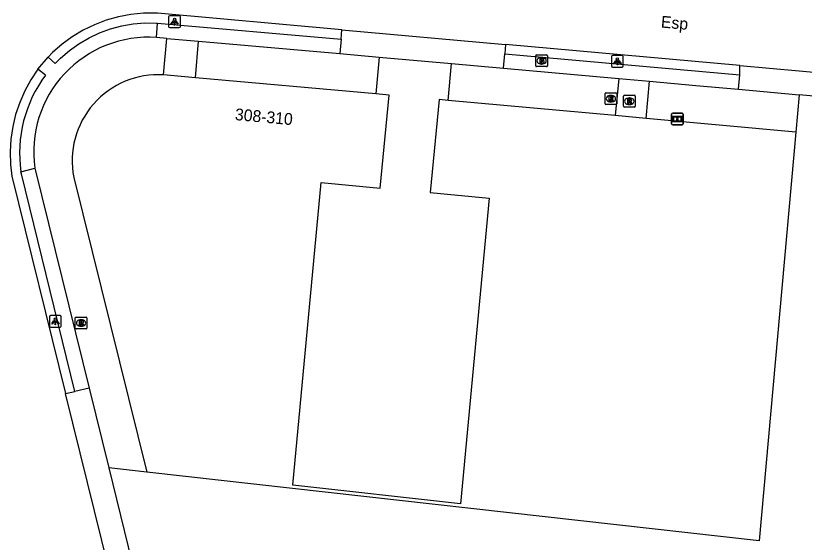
# Model space of a CAD drawing. Extents: x 161389 to 162585, y 388479 to 389761.
# Drawn here: x 162212.3 to 162279.1, y 388820.5 to 388865.1 of the extents above; entities that cross this region are included whole.
import ezdxf

# ---------------------------------------------------------------- set-up
doc = ezdxf.new("R2010")
doc.units = 0
for name, color, linetype in [('IMGEO_Brandkraan', 7, 'Continuous'), ('IMGEO_Groenvoorziening', 7, 'Continuous'), ('IMGEO_Informatiebord', 7, 'Continuous'), ('IMGEO_Lichtpunt', 7, 'Continuous'), ('IMGEO_Openbare_ruimte_label', 7, 'Continuous'), ('IMGEO_Pand', 7, 'Continuous'), ('IMGEO_Pand_nummerreeks', 7, 'Continuous'), ('IMGEO_Rijbaan_lokaal_gesloten', 7, 'Continuous'), ('IMGEO_Rioolput', 7, 'Continuous'), ('IMGEO_Voetpad_open', 7, 'Continuous')]:
    doc.layers.add(name, color=color, linetype=linetype)

msp = doc.modelspace()

# ---------------------------------------------------------------- linework, layer by layer
at = {"layer": 'IMGEO_Brandkraan'}
for p, q in [((162256.338, 388860.886), (162256.338, 388861.738)), ((162256.413, 388861.812), (162257.265, 388861.812)), ((162256.826, 388861.592), (162256.851, 388861.592)), ((162257.339, 388861.738), (162257.339, 388860.886)), ((162256.849, 388861.032), (162256.824, 388861.032)), ((162257.265, 388860.812), (162256.413, 388860.812))]:
    msp.add_line(p, q, dxfattribs=at)
for points in [[(162256.338, 388860.886), (162256.338, 388861.738)], [(162256.413, 388861.812), (162257.265, 388861.812)], [(162257.339, 388861.738), (162257.339, 388860.886)], [(162256.686, 388861.512), (162256.686, 388861.112), (162256.899, 388861.112)], [(162256.917, 388861.512), (162256.686, 388861.512)], [(162256.865, 388861.431), (162256.811, 388861.431), (162256.811, 388861.355)], [(162256.811, 388861.355), (162256.864, 388861.355)], [(162256.873, 388861.279), (162256.811, 388861.279), (162256.811, 388861.198)], [(162256.811, 388861.198), (162256.873, 388861.198)], [(162257.265, 388860.812), (162256.413, 388860.812)]]:
    msp.add_lwpolyline(points, dxfattribs=at)
for centre, radius, start, end in [((162256.415, 388861.736), 0.0765, 91.55205, 178.44795), ((162256.415, 388861.736), 0.0765, 91.55205, 178.44795), ((162257.263, 388861.736), 0.0765, 1.55205, 88.44795), ((162257.263, 388861.736), 0.0765, 1.55205, 88.44795), ((162256.866, 388861.393), 0.0379, 267.82845, 90.93552), ((162256.874, 388861.238), 0.0404, 269.87594, 90.50774), ((162256.905, 388861.363), 0.251, 268.66757, 293.53466), ((162256.921, 388861.367), 0.145, 59.4692, 91.53667), ((162256.946, 388861.414), 0.0922, 285.51372, 58.15012), ((162256.951, 388861.222), 0.105, 301.31148, 78.98903), ((162256.415, 388860.888), 0.0765, 181.55205, 268.44795), ((162256.415, 388860.888), 0.0765, 181.55205, 268.44795), ((162257.263, 388860.888), 0.0765, 271.55205, 358.44795), ((162257.263, 388860.888), 0.0765, 271.55205, 358.44795)]:
    msp.add_arc(centre, radius, start, end, dxfattribs=at)
for centre, major_axis, ratio, start_param, end_param in [((162256.825, 388861.312), (-0.387, 0.002), 0.722429, 4.712389, 7.853982), ((162256.85, 388861.312), (-0.39, 0.002), 0.717154, 1.570796, 4.712389)]:
    msp.add_ellipse(centre, major_axis=major_axis, ratio=ratio, start_param=start_param, end_param=end_param, dxfattribs=at)
at = {"layer": 'IMGEO_Groenvoorziening'}
for points in [[(162243.078, 388861.616), (162242.798, 388858.499)], [(162248.922, 388857.945), (162249.207, 388861.074)], [(162278.689, 388858.42), (162278.404, 388855.258)], [(162223.371, 388826.41), (162220.139, 388826.772)]]:
    msp.add_lwpolyline(points, dxfattribs=at)
at = {"layer": 'IMGEO_Informatiebord'}
for p, q in [((162267.855, 388855.969), (162267.855, 388856.769)), ((162267.855, 388856.769), (162267.855, 388855.969)), ((162267.955, 388856.869), (162268.745, 388856.869)), ((162268.745, 388856.869), (162267.955, 388856.869)), ((162268.845, 388856.769), (162268.845, 388855.969)), ((162268.845, 388855.969), (162268.845, 388856.769)), ((162268.745, 388855.869), (162267.955, 388855.869)), ((162267.955, 388855.869), (162268.745, 388855.869))]:
    msp.add_line(p, q, dxfattribs=at)
for points in [[(162267.956, 388856.601), (162268.744, 388856.601), (162268.744, 388856.137), (162267.956, 388856.137), (162267.956, 388856.601)], [(162268.021, 388856.536), (162268.021, 388856.202), (162268.296, 388856.202), (162268.297, 388856.415), (162268.401, 388856.416), (162268.402, 388856.202), (162268.679, 388856.202), (162268.679, 388856.536), (162268.403, 388856.536), (162268.403, 388856.456), (162268.297, 388856.456), (162268.297, 388856.536), (162268.021, 388856.536)]]:
    msp.add_lwpolyline(points, dxfattribs=at)
for centre, start, end in [((162267.955, 388856.769), 90, 180), ((162267.955, 388856.769), 90, 180), ((162268.745, 388856.769), 0, 90), ((162268.745, 388856.769), 360, 90), ((162267.955, 388855.969), 180, 270), ((162267.955, 388855.969), 180, 270), ((162268.745, 388855.969), 270, 0), ((162268.745, 388855.969), 270, 0)]:
    msp.add_arc(centre, 0.1, start, end, dxfattribs=at)
at = {"layer": 'IMGEO_Lichtpunt'}
for p, q in [((162225.216, 388865.024), (162225.216, 388864.217)), ((162225.216, 388865.024), (162225.216, 388864.217)), ((162226.118, 388865.119), (162225.31, 388865.119)), ((162226.118, 388865.119), (162225.31, 388865.119)), ((162226.212, 388864.217), (162226.212, 388865.024)), ((162226.212, 388864.217), (162226.212, 388865.024)), ((162225.31, 388864.123), (162226.118, 388864.123)), ((162225.31, 388864.123), (162226.118, 388864.123)), ((162262.771, 388861.672), (162262.771, 388860.865)), ((162262.771, 388861.672), (162262.771, 388860.865)), ((162263.673, 388861.767), (162262.865, 388861.767)), ((162263.673, 388861.767), (162262.865, 388861.767)), ((162263.767, 388860.865), (162263.767, 388861.672)), ((162263.767, 388860.865), (162263.767, 388861.672)), ((162262.865, 388860.771), (162263.673, 388860.771)), ((162262.865, 388860.771), (162263.673, 388860.771)), ((162215.113, 388839.605), (162215.113, 388838.798)), ((162215.113, 388839.605), (162215.113, 388838.798)), ((162216.015, 388839.7), (162215.207, 388839.7)), ((162216.015, 388839.7), (162215.207, 388839.7)), ((162216.109, 388838.798), (162216.109, 388839.605)), ((162216.109, 388838.798), (162216.109, 388839.605)), ((162215.207, 388838.704), (162216.015, 388838.704)), ((162215.207, 388838.704), (162216.015, 388838.704))]:
    msp.add_line(p, q, dxfattribs=at)
for points in [[(162225.59, 388864.688), (162225.629, 388864.66), (162225.441, 388864.398), (162225.403, 388864.425), (162225.59, 388864.688)], [(162225.692, 388864.64), (162225.739, 388864.64), (162225.739, 388864.318), (162225.692, 388864.318), (162225.692, 388864.64)], [(162225.802, 388864.66), (162225.84, 388864.687), (162226.027, 388864.425), (162225.988, 388864.397), (162225.802, 388864.66)], [(162263.145, 388861.336), (162263.184, 388861.308), (162262.996, 388861.046), (162262.958, 388861.073), (162263.145, 388861.336)], [(162263.247, 388861.288), (162263.294, 388861.288), (162263.294, 388860.966), (162263.247, 388860.966), (162263.247, 388861.288)], [(162263.357, 388861.308), (162263.395, 388861.335), (162263.582, 388861.073), (162263.543, 388861.045), (162263.357, 388861.308)], [(162215.487, 388839.269), (162215.526, 388839.241), (162215.338, 388838.979), (162215.3, 388839.006), (162215.487, 388839.269)], [(162215.589, 388839.221), (162215.636, 388839.221), (162215.636, 388838.899), (162215.589, 388838.899), (162215.589, 388839.221)], [(162215.699, 388839.241), (162215.737, 388839.268), (162215.924, 388839.006), (162215.885, 388838.978), (162215.699, 388839.241)]]:
    msp.add_lwpolyline(points, dxfattribs=at)
for centre in [(162225.715, 388864.822), (162263.27, 388861.47), (162215.612, 388839.403)]:
    msp.add_circle(centre, 0.0994, dxfattribs=at)
for centre, start, end in [((162225.31, 388865.024), 90, 180), ((162225.31, 388865.024), 90, 180), ((162226.118, 388865.024), 0, 90), ((162226.118, 388865.024), 0, 90), ((162225.31, 388864.217), 180, 270), ((162225.31, 388864.217), 180, 270), ((162226.118, 388864.217), 270, 0), ((162226.118, 388864.217), 270, 360), ((162262.865, 388861.672), 90, 180), ((162262.865, 388861.672), 90, 180), ((162263.673, 388861.672), 0, 90), ((162263.673, 388861.672), 0, 90), ((162262.865, 388860.865), 180, 270), ((162262.865, 388860.865), 180, 270), ((162263.673, 388860.865), 270, 0), ((162263.673, 388860.865), 270, 360), ((162215.207, 388839.605), 90, 180), ((162215.207, 388839.605), 90, 180), ((162216.015, 388839.605), 0, 90), ((162216.015, 388839.605), 0, 90), ((162215.207, 388838.798), 180, 270), ((162215.207, 388838.798), 180, 270), ((162216.015, 388838.798), 270, 0), ((162216.015, 388838.798), 270, 360)]:
    msp.add_arc(centre, 0.0946, start, end, dxfattribs=at)
at = {"layer": 'IMGEO_Pand'}
for points in [[(162227.484, 388859.873), (162224.787, 388860.112)], [(162242.798, 388858.499), (162227.484, 388859.873)], [(162248.922, 388857.945), (162248.151, 388858.015), (162247.386, 388850.142), (162252.402, 388849.655), (162249.973, 388823.728), (162235.741, 388825.321), (162238.147, 388850.992), (162243.164, 388850.515), (162243.914, 388858.399), (162242.798, 388858.499)], [(162263.091, 388856.653), (162248.922, 388857.945)], [(162265.704, 388856.415), (162263.091, 388856.653)], [(162278.404, 388855.258), (162265.704, 388856.415)], [(162278.404, 388855.258), (162275.28, 388820.598), (162223.371, 388826.41)], [(162217.167, 388851.419), (162223.371, 388826.41)]]:
    msp.add_lwpolyline(points, dxfattribs=at)
msp.add_arc((162224.341, 388852.817), 7.309, 86.49953, 191.02698, dxfattribs=at)
at = {"layer": 'IMGEO_Rijbaan_lokaal_gesloten'}
for points in [[(162239.911, 388863.928), (162224.271, 388865.333), (162224.164, 388865.343), (162223.091, 388865.337), (162222.022, 388865.234), (162220.968, 388865.037), (162219.934, 388864.746), (162218.932, 388864.365), (162217.967, 388863.895), (162217.048, 388863.34), (162216.182, 388862.706), (162215.376, 388861.997), (162215.002, 388861.621)], [(162239.911, 388863.928), (162253.792, 388862.682)], [(162273.651, 388860.898), (162253.792, 388862.682)], [(162214.139, 388860.594), (162215.002, 388861.621)], [(162214.139, 388860.594), (162213.538, 388859.704), (162213.02, 388858.764), (162212.587, 388857.781), (162212.244, 388856.763), (162211.993, 388855.719), (162211.837, 388854.657), (162211.776, 388853.584), (162211.811, 388852.511), (162211.929, 388851.522)], [(162273.651, 388860.898), (162288.732, 388859.544)], [(162211.929, 388851.522), (162216.475, 388833.075)], [(162220.786, 388815.583), (162216.475, 388833.075)]]:
    msp.add_lwpolyline(points, dxfattribs=at)
at = {"layer": 'IMGEO_Rioolput'}
for p, q in [((162262.217, 388857.666), (162262.217, 388858.518)), ((162262.292, 388858.592), (162263.144, 388858.592)), ((162262.705, 388858.372), (162262.73, 388858.372)), ((162263.218, 388858.518), (162263.218, 388857.666)), ((162263.781, 388857.452), (162263.781, 388858.304)), ((162263.856, 388858.378), (162264.708, 388858.378)), ((162264.782, 388858.304), (162264.782, 388857.452)), ((162263.144, 388857.592), (162262.292, 388857.592)), ((162262.728, 388857.812), (162262.703, 388857.812)), ((162264.292, 388857.598), (162264.267, 388857.598)), ((162264.269, 388858.158), (162264.294, 388858.158)), ((162264.708, 388857.378), (162263.856, 388857.378)), ((162217.367, 388839.567), (162218.219, 388839.567)), ((162217.292, 388838.641), (162217.292, 388839.493)), ((162217.78, 388839.347), (162217.805, 388839.347)), ((162218.293, 388839.493), (162218.293, 388838.641)), ((162218.219, 388838.567), (162217.367, 388838.567)), ((162217.803, 388838.787), (162217.778, 388838.787))]:
    msp.add_line(p, q, dxfattribs=at)
for points in [[(162262.217, 388857.666), (162262.217, 388858.518)], [(162262.292, 388858.592), (162263.144, 388858.592)], [(162262.806, 388858.29), (162262.554, 388858.292), (162262.554, 388857.892)], [(162263.218, 388858.518), (162263.218, 388857.666)], [(162263.781, 388857.452), (162263.781, 388858.304)], [(162263.856, 388858.378), (162264.708, 388858.378)], [(162264.782, 388858.304), (162264.782, 388857.452)], [(162263.144, 388857.592), (162262.292, 388857.592)], [(162262.554, 388857.892), (162262.678, 388857.892), (162262.678, 388858.054), (162262.689, 388858.054)], [(162262.732, 388858.211), (162262.678, 388858.211), (162262.678, 388858.13)], [(162262.678, 388858.13), (162262.73, 388858.13)], [(162262.736, 388858.025), (162262.807, 388857.892), (162262.947, 388857.892), (162262.882, 388858.018)], [(162264.37, 388858.076), (162264.118, 388858.078), (162264.118, 388857.678)], [(162264.118, 388857.678), (162264.242, 388857.678), (162264.242, 388857.84), (162264.253, 388857.84)], [(162264.296, 388857.997), (162264.242, 388857.997), (162264.242, 388857.916)], [(162264.242, 388857.916), (162264.294, 388857.916)], [(162264.3, 388857.811), (162264.371, 388857.678), (162264.511, 388857.678), (162264.446, 388857.804)], [(162264.708, 388857.378), (162263.856, 388857.378)], [(162217.367, 388839.567), (162218.219, 388839.567)], [(162217.292, 388838.641), (162217.292, 388839.493)], [(162217.881, 388839.265), (162217.629, 388839.267), (162217.629, 388838.867)], [(162217.629, 388838.867), (162217.753, 388838.867), (162217.753, 388839.029), (162217.764, 388839.029)], [(162217.807, 388839.186), (162217.753, 388839.186), (162217.753, 388839.105)], [(162217.753, 388839.105), (162217.805, 388839.105)], [(162217.811, 388839), (162217.882, 388838.867), (162218.022, 388838.867), (162217.957, 388838.993)], [(162218.293, 388839.493), (162218.293, 388838.641)], [(162218.219, 388838.567), (162217.367, 388838.567)]]:
    msp.add_lwpolyline(points, dxfattribs=at)
for centre, radius, start, end in [((162262.294, 388858.516), 0.0765, 91.55205, 178.44795), ((162262.294, 388858.516), 0.0765, 91.55205, 178.44795), ((162262.805, 388858.18), 0.109, 350.36119, 89.41601), ((162263.142, 388858.516), 0.0765, 1.55205, 88.44795), ((162263.142, 388858.516), 0.0765, 1.55205, 88.44795), ((162263.858, 388858.302), 0.0765, 91.55205, 178.44795), ((162263.858, 388858.302), 0.0765, 91.55205, 178.44795), ((162264.706, 388858.302), 0.0765, 1.55205, 88.44795), ((162264.706, 388858.302), 0.0765, 1.55205, 88.44795), ((162262.294, 388857.668), 0.0765, 181.55205, 268.44795), ((162262.294, 388857.668), 0.0765, 181.55205, 268.44795), ((162262.688, 388858.001), 0.0533, 26.02933, 88.69889), ((162262.714, 388858.319), 0.19, 274.7715, 282.96867), ((162262.738, 388858.115), 0.0964, 77.00612, 93.18647), ((162262.752, 388858.172), 0.0378, 276.66336, 79.67722), ((162262.803, 388858.18), 0.112, 277.58423, 350.98172), ((162262.787, 388857.965), 0.108, 29.51342, 73.79051), ((162263.142, 388857.668), 0.0765, 271.55205, 358.44795), ((162263.142, 388857.668), 0.0765, 271.55205, 358.44795), ((162264.252, 388857.787), 0.0533, 26.02933, 88.69889), ((162264.278, 388858.105), 0.19, 274.7715, 282.96867), ((162264.302, 388857.901), 0.0964, 77.00612, 93.18647), ((162264.316, 388857.958), 0.0378, 276.66336, 79.67722), ((162264.369, 388857.966), 0.109, 350.36119, 89.41601), ((162264.367, 388857.966), 0.112, 277.58423, 350.98172), ((162264.351, 388857.751), 0.108, 29.51342, 73.79051), ((162263.858, 388857.454), 0.0765, 181.55205, 268.44795), ((162263.858, 388857.454), 0.0765, 181.55205, 268.44795), ((162264.706, 388857.454), 0.0765, 271.55205, 358.44795), ((162264.706, 388857.454), 0.0765, 271.55205, 358.44795), ((162217.369, 388839.491), 0.0765, 91.55205, 178.44795), ((162217.369, 388839.491), 0.0765, 91.55205, 178.44795), ((162218.217, 388839.491), 0.0765, 1.55205, 88.44795), ((162218.217, 388839.491), 0.0765, 1.55205, 88.44795), ((162217.763, 388838.976), 0.0533, 26.02933, 88.69889), ((162217.789, 388839.294), 0.19, 274.7715, 282.96867), ((162217.813, 388839.09), 0.0964, 77.00612, 93.18647), ((162217.827, 388839.147), 0.0378, 276.66336, 79.67722), ((162217.88, 388839.155), 0.109, 350.36119, 89.41601), ((162217.878, 388839.155), 0.112, 277.58423, 350.98172), ((162217.862, 388838.94), 0.108, 29.51342, 73.79051), ((162217.369, 388838.643), 0.0765, 181.55205, 268.44795), ((162217.369, 388838.643), 0.0765, 181.55205, 268.44795), ((162218.217, 388838.643), 0.0765, 271.55205, 358.44795), ((162218.217, 388838.643), 0.0765, 271.55205, 358.44795)]:
    msp.add_arc(centre, radius, start, end, dxfattribs=at)
for centre, major_axis, ratio, start_param, end_param in [((162262.704, 388858.092), (-0.387, 0.002), 0.722429, 4.712389, 7.853982), ((162262.729, 388858.092), (-0.39, 0.002), 0.717154, 1.570796, 4.712389), ((162264.268, 388857.878), (-0.387, 0.002), 0.722429, 4.712389, 7.853982), ((162264.293, 388857.878), (-0.39, 0.002), 0.717154, 1.570796, 4.712389), ((162217.779, 388839.067), (-0.387, 0.002), 0.722429, 4.712389, 7.853982), ((162217.804, 388839.067), (-0.39, 0.002), 0.717154, 1.570796, 4.712389)]:
    msp.add_ellipse(centre, major_axis=major_axis, ratio=ratio, start_param=start_param, end_param=end_param, dxfattribs=at)
at = {"layer": 'IMGEO_Voetpad_open'}
for points in [[(162215.002, 388861.621), (162215.605, 388861.076), (162216.062, 388861.531), (162216.81, 388862.173), (162217.613, 388862.746), (162218.465, 388863.245), (162219.357, 388863.666), (162220.283, 388864.006), (162221.236, 388864.261), (162222.208, 388864.431), (162223.191, 388864.512), (162224.178, 388864.506), (162224.28, 388864.497)], [(162224.197, 388863.284), (162224.28, 388864.497)], [(162224.28, 388864.497), (162239.833, 388863.131)], [(162239.833, 388863.131), (162239.911, 388863.928)], [(162225.065, 388863.207), (162224.197, 388863.284)], [(162224.787, 388860.112), (162225.065, 388863.207)], [(162225.065, 388863.207), (162227.761, 388862.969)], [(162227.484, 388859.873), (162227.761, 388862.969)], [(162227.761, 388862.969), (162239.734, 388861.911)], [(162239.833, 388863.131), (162239.734, 388861.911)], [(162253.792, 388862.682), (162253.712, 388861.895)], [(162239.734, 388861.911), (162243.078, 388861.616)], [(162243.078, 388861.616), (162249.207, 388861.074)], [(162253.602, 388860.685), (162253.712, 388861.895)], [(162253.712, 388861.895), (162273.641, 388860.106)], [(162249.207, 388861.074), (162253.602, 388860.685)], [(162214.781, 388860.098), (162214.139, 388860.594)], [(162253.602, 388860.685), (162263.378, 388859.804)], [(162273.641, 388860.106), (162273.651, 388860.898)], [(162263.378, 388859.804), (162263.091, 388856.653)], [(162263.378, 388859.804), (162265.992, 388859.568)], [(162273.523, 388858.888), (162273.641, 388860.106)], [(162265.704, 388856.415), (162265.992, 388859.568)], [(162265.992, 388859.568), (162269.922, 388859.214), (162273.523, 388858.888)], [(162273.523, 388858.888), (162278.689, 388858.42)], [(162288.036, 388857.574), (162278.689, 388858.42)], [(162212.697, 388851.902), (162213.865, 388852.205)], [(162217.264, 388833.267), (162212.742, 388851.718), (162212.697, 388851.902)], [(162213.865, 388852.205), (162218.468, 388833.546)], [(162218.468, 388833.546), (162217.264, 388833.267)], [(162218.468, 388833.546), (162220.139, 388826.772)], [(162216.475, 388833.075), (162217.264, 388833.267)], [(162220.139, 388826.772), (162222.783, 388816.053)]]:
    msp.add_lwpolyline(points, dxfattribs=at)
for centre, radius, start, end in [((162223.514, 388853.564), 9.744, 85.97886, 188.01746), ((162223.607, 388853.491), 11.025, 143.18208, 188.28533)]:
    msp.add_arc(centre, radius, start, end, dxfattribs=at)

# ---------------------------------------------------------------- texts
at = {"layer": 'IMGEO_Openbare_ruimte_label'}
msp.add_text('Esp', height=1, rotation=354.89376, dxfattribs=at).set_placement((162266.925, 388864.131))
at = {"layer": 'IMGEO_Pand_nummerreeks'}
msp.add_text('308-310', height=1, rotation=354.87389, dxfattribs=at).set_placement((162230.807, 388856.282))

doc.saveas('drawing.dxf')
